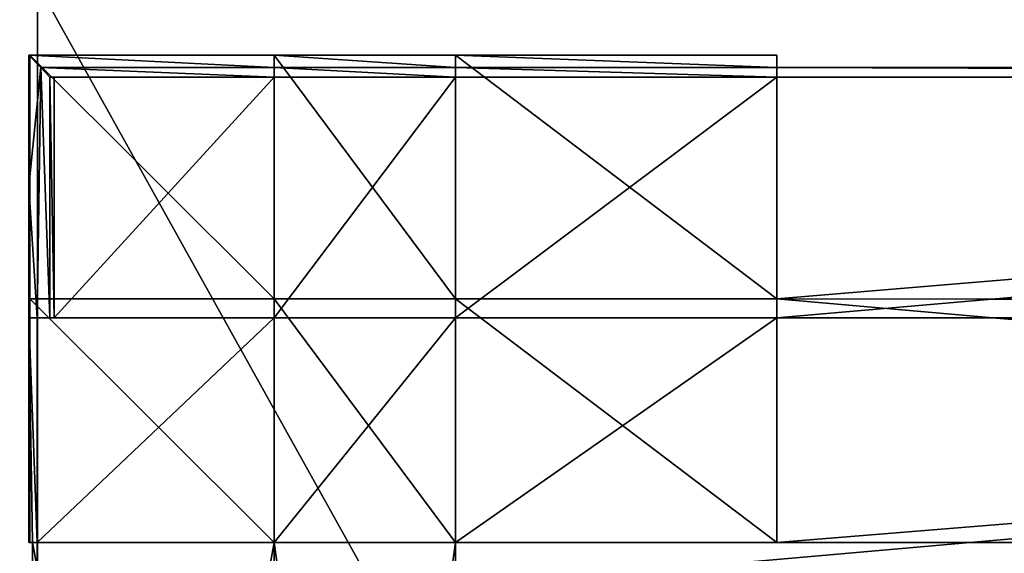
# Model space of a CAD drawing. Extents: x 0 to 35.8, y 0 to 27.5.
# Tile 276 of 285: x 23.547 to 25.084, y 23.208 to 24.042. Entities that reach past the tile are written whole.
import ezdxf

# ---------------------------------------------------------------- set-up
doc = ezdxf.new("R2010")
doc.units = 0
doc.header["$MEASUREMENT"] = 0
doc.layers.get('0').update_dxf_attribs({"color": 13, "linetype": 'CONTINUOUS'})
doc.layers.add('GRATE_-_3', color=250, linetype='CONTINUOUS')
doc.layers.add('RGM8058UC_-_BODY', color=252, linetype='CONTINUOUS')

# ---------------------------------------------------------------- blocks, each defined once
blk = doc.blocks.new('RGM8658UC_TRADECAD_V06_DXF')
at = {"layer": 'GRATE_-_3', "color": 0}
for p, q in [((23.5614, 23.781, 7.0614), (23.5614, 23.9863, 7.0614)), ((23.5614, 23.9863, 7.0614), (23.5805, 23.9669, 7.7468)), ((23.5614, 23.9863, 7.0614), (23.9442, 23.9863, 7.0614)), ((23.5614, 23.9863, 7.0614), (23.5805, 23.9669, 7.7468)), ((23.5633, 23.9863, 6.8065), (23.5614, 23.9863, 7.0614)), ((23.5614, 23.9863, 7.0614), (23.5614, 23.6056, 7.0614)), ((23.5614, 23.9863, 7.0614), (23.9442, 23.9863, 7.0614)), ((23.5633, 23.9863, 6.8065), (23.5614, 23.9863, 7.0614)), ((23.9442, 23.9863, 6.8065), (23.5633, 23.9863, 6.8065)), ((23.5633, 23.9863, 6.8065), (23.5633, 23.6056, 6.8065)), ((23.5633, 23.9863, 6.8065), (23.5633, 23.6056, 6.8065)), ((23.9442, 23.9863, 6.8065), (23.5633, 23.9863, 6.8065)), ((23.9442, 23.6056, 6.8065), (23.9442, 23.9863, 6.8065)), ((23.9442, 23.9863, 7.0614), (23.9442, 23.9669, 7.7468)), ((23.9442, 23.9863, 7.0614), (23.9442, 23.9863, 6.8065)), ((23.9442, 23.9863, 6.8065), (24.2275, 23.9863, 6.8065)), ((24.2275, 23.9863, 7.0614), (23.9442, 23.9863, 7.0614)), ((23.9442, 23.9863, 7.0614), (23.9442, 23.9863, 6.8065)), ((23.9442, 23.6056, 6.8065), (23.9442, 23.9863, 6.8065)), ((23.9442, 23.9863, 6.8065), (24.2275, 23.9863, 6.8065)), ((23.9442, 23.9863, 7.0614), (23.9442, 23.9669, 7.7468)), ((24.2275, 23.9863, 7.0614), (23.9442, 23.9863, 7.0614)), ((24.7289, 23.9863, 6.8065), (24.2275, 23.9863, 6.8065)), ((24.2275, 23.9863, 6.8065), (24.2275, 23.6056, 6.8065)), ((24.2275, 23.9863, 6.8065), (24.2275, 23.9863, 7.0614)), ((24.2275, 23.9669, 7.7468), (24.2275, 23.9863, 7.0614)), ((24.2275, 23.9863, 7.0614), (24.7289, 23.9863, 7.0614)), ((24.7289, 23.9863, 6.8065), (24.2275, 23.9863, 6.8065)), ((24.2275, 23.9863, 7.0614), (24.7289, 23.9863, 7.0614)), ((24.2275, 23.9863, 6.8065), (24.2275, 23.9863, 7.0614)), ((24.2275, 23.9863, 6.8065), (24.2275, 23.6056, 6.8065)), ((24.2275, 23.9669, 7.7468), (24.2275, 23.9863, 7.0614)), ((24.7289, 23.6056, 6.8065), (24.7289, 23.9863, 6.8065)), ((24.7289, 23.9669, 7.7468), (24.7289, 23.9863, 7.0614)), ((24.7289, 23.9863, 7.0614), (24.7289, 23.6056, 7.0614)), ((24.7289, 23.9669, 7.7468), (24.7289, 23.9863, 7.0614)), ((24.7289, 23.9863, 6.8065), (24.7289, 23.9863, 7.0614)), ((24.7289, 23.6056, 6.8065), (24.7289, 23.9863, 6.8065)), ((24.7289, 23.9863, 7.0614), (24.7289, 23.6056, 7.0614)), ((24.7289, 23.9863, 6.8065), (24.7289, 23.9863, 7.0614)), ((23.5805, 23.9669, 7.7468), (23.5745, 23.5758, 7.5334)), ((23.5805, 23.9669, 7.7468), (23.5745, 23.5758, 7.5334)), ((23.5805, 23.9669, 7.7468), (23.9442, 23.9669, 7.7468)), ((23.5946, 23.9521, 8.2709), (23.5805, 23.9669, 7.7468)), ((23.5805, 23.9669, 7.7468), (23.9442, 23.9669, 7.7468)), ((23.5946, 23.9521, 8.2709), (23.5805, 23.9669, 7.7468)), ((23.9442, 23.9521, 8.2709), (23.5946, 23.9521, 8.2709)), ((23.5946, 23.9521, 8.2709), (23.5946, 23.5758, 8.2709)), ((23.5946, 23.9521, 8.2709), (23.5946, 23.5758, 8.2709)), ((23.5946, 23.9521, 8.2709), (23.6013, 23.9521, 8.4201)), ((23.5946, 23.9521, 8.2709), (23.6013, 23.9521, 8.4201)), ((23.9442, 23.9521, 8.2709), (23.5946, 23.9521, 8.2709)), ((23.6013, 23.9521, 8.4201), (23.6013, 23.5758, 8.4201)), ((23.6013, 23.9521, 8.4201), (23.6013, 23.5758, 8.4201)), ((23.6013, 23.9521, 8.4201), (23.9442, 23.9521, 8.4201)), ((23.6013, 23.9521, 8.4201), (23.9442, 23.9521, 8.4201)), ((23.9442, 23.9669, 7.7468), (23.9442, 23.9521, 8.2709)), ((23.9442, 23.9669, 7.7468), (23.9442, 23.9521, 8.2709)), ((23.9442, 23.9669, 7.7468), (24.2275, 23.9669, 7.7468)), ((23.9442, 23.9669, 7.7468), (24.2275, 23.9669, 7.7468)), ((23.9442, 23.5758, 8.4201), (23.9442, 23.9521, 8.4201)), ((23.9442, 23.9521, 8.4201), (24.2275, 23.9521, 8.4201)), ((23.9442, 23.9521, 8.4201), (24.2275, 23.9521, 8.4201)), ((23.9442, 23.9521, 8.4201), (23.9442, 23.9521, 8.2709)), ((23.9442, 23.9521, 8.2709), (24.2275, 23.9521, 8.2709)), ((23.9442, 23.9521, 8.2709), (24.2275, 23.9521, 8.2709)), ((23.9442, 23.5758, 8.4201), (23.9442, 23.9521, 8.4201)), ((23.9442, 23.9521, 8.4201), (23.9442, 23.9521, 8.2709)), ((24.2275, 23.9521, 8.2709), (24.2275, 23.9669, 7.7468)), ((24.2275, 23.9669, 7.7468), (24.7289, 23.9669, 7.7468)), ((24.2275, 23.9669, 7.7468), (24.7289, 23.9669, 7.7468)), ((24.2275, 23.9521, 8.2709), (24.2275, 23.9669, 7.7468)), ((24.2275, 23.9521, 8.4201), (24.2275, 23.5758, 8.4201)), ((24.7289, 23.9521, 8.2709), (24.2275, 23.9521, 8.2709)), ((24.2275, 23.9521, 8.2709), (24.2275, 23.9521, 8.4201)), ((24.2275, 23.9521, 8.4201), (24.2275, 23.5758, 8.4201)), ((24.2275, 23.9521, 8.4201), (24.7289, 23.9521, 8.4201)), ((24.2275, 23.9521, 8.4201), (24.7289, 23.9521, 8.4201)), ((24.2275, 23.9521, 8.2709), (24.2275, 23.9521, 8.4201)), ((24.7289, 23.9521, 8.2709), (24.2275, 23.9521, 8.2709)), ((24.7289, 23.9669, 7.7468), (24.7289, 23.9521, 8.2709)), ((24.7289, 23.6056, 7.0614), (24.7289, 23.9669, 7.7468)), ((24.7289, 23.9669, 7.7468), (24.7289, 23.9521, 8.2709)), ((24.7289, 23.9669, 7.7468), (29.0521, 23.9669, 7.7468)), ((24.7289, 23.6056, 7.0614), (24.7289, 23.9669, 7.7468)), ((24.7289, 23.9669, 7.7468), (29.0521, 23.9669, 7.7468)), ((24.7289, 23.5758, 8.4201), (24.7289, 23.9521, 8.4201)), ((24.7289, 23.9521, 8.4201), (29.0526, 23.9521, 8.4201)), ((24.7289, 23.9521, 8.4201), (29.0526, 23.9521, 8.4201)), ((24.7289, 23.9521, 8.4201), (24.7289, 23.9521, 8.2709)), ((24.7289, 23.9521, 8.2709), (29.0526, 23.9521, 8.2709)), ((24.7289, 23.5758, 8.4201), (24.7289, 23.9521, 8.4201)), ((24.7289, 23.9521, 8.2709), (29.0526, 23.9521, 8.2709)), ((24.7289, 23.9521, 8.4201), (24.7289, 23.9521, 8.2709)), ((23.5745, 23.5758, 7.5334), (23.5614, 23.781, 7.0614)), ((23.5745, 23.5758, 7.5334), (23.5614, 23.781, 7.0614)), ((23.5614, 23.5758, 7.0614), (23.5614, 23.781, 7.0614)), ((23.5614, 23.6056, 7.0614), (23.5633, 23.6056, 6.8065)), ((23.5614, 23.6056, 7.0614), (23.5633, 23.6056, 6.8065)), ((23.5614, 23.6056, 7.0614), (23.5614, 23.2248, 7.0614)), ((23.5633, 23.6056, 6.8065), (23.9442, 23.6056, 6.8065)), ((23.5633, 23.2248, 6.8065), (23.5633, 23.6056, 6.8065)), ((23.5633, 23.6056, 6.8065), (23.9442, 23.6056, 6.8065)), ((23.5633, 23.2248, 6.8065), (23.5633, 23.6056, 6.8065)), ((24.2275, 23.6056, 6.8065), (23.9442, 23.6056, 6.8065)), ((23.9442, 23.6056, 6.8065), (23.9442, 23.2248, 6.8065)), ((24.2275, 23.6056, 6.8065), (23.9442, 23.6056, 6.8065)), ((23.9442, 23.6056, 6.8065), (23.9442, 23.2248, 6.8065)), ((24.2275, 23.6056, 6.8065), (24.7289, 23.6056, 6.8065)), ((24.2275, 23.6056, 6.8065), (24.7289, 23.6056, 6.8065)), ((24.2275, 23.6056, 6.8065), (24.2275, 23.2248, 6.8065)), ((24.2275, 23.6056, 6.8065), (24.2275, 23.2248, 6.8065)), ((29.0515, 23.5988, 7.0614), (24.7289, 23.6056, 7.0614)), ((24.7289, 23.6056, 7.0614), (24.7289, 23.2248, 7.0614)), ((24.7289, 23.2248, 6.8065), (24.7289, 23.6056, 6.8065)), ((24.7289, 23.6056, 6.8065), (24.7289, 23.6056, 7.0614)), ((24.7289, 23.2248, 6.8065), (24.7289, 23.6056, 6.8065)), ((24.7289, 23.6056, 7.0614), (24.7289, 23.2248, 7.0614)), ((24.7289, 23.6056, 6.8065), (24.7289, 23.6056, 7.0614)), ((29.0515, 23.5988, 7.0614), (24.7289, 23.6056, 7.0614)), ((23.5745, 23.5758, 7.5334), (23.5614, 23.5758, 7.0614)), ((23.5674, 23.2248, 7.2783), (23.5614, 23.5758, 7.0614)), ((23.5745, 23.5758, 7.5334), (23.5614, 23.5758, 7.0614)), ((23.5674, 23.2248, 7.2783), (23.5614, 23.5758, 7.0614)), ((23.5614, 23.2248, 7.0614), (23.5614, 23.5758, 7.0614)), ((23.5745, 23.5758, 7.5334), (23.5745, 23.2248, 7.5334)), ((23.5946, 23.5758, 8.2709), (23.5745, 23.5758, 7.5334)), ((23.5745, 23.5758, 7.5334), (23.9442, 23.5758, 7.5334)), ((23.5745, 23.5758, 7.5334), (23.5745, 23.2248, 7.5334)), ((23.5745, 23.5758, 7.5334), (23.9442, 23.5758, 7.5334)), ((23.5946, 23.5758, 8.2709), (23.5745, 23.5758, 7.5334)), ((23.9442, 23.5758, 8.2709), (23.5946, 23.5758, 8.2709)), ((23.5946, 23.5758, 8.2709), (23.6013, 23.5758, 8.4201)), ((23.5946, 23.5758, 8.2709), (23.6013, 23.5758, 8.4201)), ((23.9442, 23.5758, 8.2709), (23.5946, 23.5758, 8.2709)), ((23.6013, 23.5758, 8.4201), (23.9442, 23.5758, 8.4201)), ((23.6013, 23.5758, 8.4201), (23.9442, 23.5758, 8.4201)), ((24.2275, 23.5758, 7.5334), (23.9442, 23.5758, 7.5334)), ((23.9442, 23.5758, 7.5334), (23.9442, 23.5758, 8.2709)), ((23.9442, 23.5758, 8.2709), (24.2275, 23.5758, 8.2709)), ((24.2275, 23.5758, 8.4201), (23.9442, 23.5758, 8.4201)), ((23.9442, 23.5758, 8.4201), (23.9442, 23.5758, 8.2709)), ((23.9442, 23.5758, 7.5334), (23.9442, 23.2248, 7.5334)), ((23.9442, 23.5758, 7.5334), (23.9442, 23.5758, 8.2709)), ((23.9442, 23.5758, 8.4201), (23.9442, 23.5758, 8.2709)), ((24.2275, 23.5758, 8.4201), (23.9442, 23.5758, 8.4201)), ((23.9442, 23.5758, 8.2709), (24.2275, 23.5758, 8.2709)), ((23.9442, 23.5758, 7.5334), (23.9442, 23.2248, 7.5334)), ((24.2275, 23.5758, 7.5334), (23.9442, 23.5758, 7.5334)), ((24.2275, 23.5758, 8.2709), (24.2275, 23.5758, 7.5334)), ((24.2275, 23.5758, 8.4201), (24.7289, 23.5758, 8.4201)), ((24.7289, 23.5758, 8.2709), (24.2275, 23.5758, 8.2709)), ((24.2275, 23.5758, 8.2709), (24.2275, 23.5758, 8.4201)), ((24.7289, 23.5758, 8.2709), (24.2275, 23.5758, 8.2709)), ((24.7289, 23.5758, 7.5334), (24.2275, 23.5758, 7.5334)), ((24.2275, 23.5758, 8.2709), (24.2275, 23.5758, 7.5334)), ((24.7289, 23.5758, 7.5334), (24.2275, 23.5758, 7.5334)), ((24.2275, 23.2248, 7.5334), (24.2275, 23.5758, 7.5334)), ((24.2275, 23.5758, 8.4201), (24.7289, 23.5758, 8.4201)), ((24.2275, 23.5758, 8.2709), (24.2275, 23.5758, 8.4201)), ((24.2275, 23.2248, 7.5334), (24.2275, 23.5758, 7.5334)), ((29.0526, 23.5758, 7.5334), (24.7289, 23.5758, 7.5334)), ((24.7289, 23.5758, 7.5334), (24.7289, 23.5758, 8.2709)), ((24.7289, 23.5758, 8.2709), (29.0526, 23.5758, 8.2709)), ((29.0526, 23.5758, 8.4201), (24.7289, 23.5758, 8.4201)), ((24.7289, 23.5758, 8.4201), (24.7289, 23.5758, 8.2709)), ((24.7289, 23.5758, 7.5334), (24.7289, 23.5758, 8.2709)), ((24.7289, 23.5758, 7.5334), (24.7289, 23.2248, 7.5334)), ((24.7289, 23.5758, 8.4201), (24.7289, 23.5758, 8.2709)), ((29.0526, 23.5758, 8.4201), (24.7289, 23.5758, 8.4201)), ((24.7289, 23.5758, 8.2709), (29.0526, 23.5758, 8.2709)), ((24.7289, 23.5758, 7.5334), (24.7289, 23.2248, 7.5334)), ((29.0526, 23.5758, 7.5334), (24.7289, 23.5758, 7.5334)), ((23.5674, 23.2248, 7.2783), (23.5614, 23.2248, 7.0614)), ((23.5633, 23.2248, 6.8065), (23.5614, 23.2248, 7.0614)), ((23.5614, 23.2248, 7.0614), (23.9442, 23.2248, 7.0614)), ((23.5614, 23.2248, 7.0614), (23.9442, 23.2248, 7.0614)), ((23.5674, 23.2248, 7.2783), (23.5614, 23.2248, 7.0614)), ((23.5633, 23.2248, 6.8065), (23.5614, 23.2248, 7.0614)), ((23.9442, 23.2248, 6.8065), (23.5633, 23.2248, 6.8065)), ((23.9442, 23.2248, 6.8065), (23.5633, 23.2248, 6.8065)), ((23.5745, 23.2248, 7.5334), (23.5674, 23.2248, 7.2783)), ((23.9442, 23.2248, 7.2783), (23.5674, 23.2248, 7.2783)), ((23.5674, 23.2248, 7.2783), (23.5674, 21.1946, 7.2783)), ((23.9442, 23.2248, 7.2783), (23.5674, 23.2248, 7.2783)), ((23.5674, 23.2248, 7.2783), (23.5674, 21.1946, 7.2783)), ((23.5745, 23.2248, 7.5334), (23.5674, 23.2248, 7.2783)), ((23.5745, 23.2248, 7.5334), (23.9442, 23.2248, 7.5334)), ((23.5745, 21.1946, 7.5334), (23.5745, 23.2248, 7.5334)), ((23.5745, 23.2248, 7.5334), (23.9442, 23.2248, 7.5334)), ((23.5745, 21.1946, 7.5334), (23.5745, 23.2248, 7.5334)), ((23.9442, 23.2248, 7.5334), (23.9442, 21.1946, 7.5334)), ((23.9442, 23.2248, 7.0614), (23.9442, 23.2248, 7.2783)), ((23.9442, 23.2248, 7.2783), (23.9442, 21.1946, 7.2783)), ((23.9442, 21.1946, 7.0614), (23.9442, 23.2248, 7.0614)), ((23.9442, 23.2248, 7.0614), (23.9442, 23.2248, 6.8065)), ((23.9442, 23.2248, 6.8065), (24.2275, 23.2248, 6.8065)), ((23.9442, 23.2248, 7.2783), (23.9442, 21.1946, 7.2783)), ((23.9442, 23.2248, 7.0614), (23.9442, 23.2248, 7.2783)), ((24.2275, 23.2248, 7.0614), (23.9442, 23.2248, 7.0614)), ((23.9442, 21.1946, 7.0614), (23.9442, 23.2248, 7.0614)), ((23.9442, 23.2248, 6.8065), (24.2275, 23.2248, 6.8065)), ((23.9442, 23.2248, 7.0614), (23.9442, 23.2248, 6.8065)), ((24.2275, 23.2248, 7.0614), (23.9442, 23.2248, 7.0614)), ((23.9442, 23.2248, 7.5334), (23.9442, 21.1946, 7.5334)), ((23.9442, 23.2248, 7.5334), (24.2275, 23.2248, 7.5334)), ((23.9442, 23.2248, 7.5334), (24.2275, 23.2248, 7.5334)), ((24.2275, 23.2248, 6.8065), (24.7289, 23.2248, 6.8065)), ((24.7289, 23.2248, 7.0614), (24.2275, 23.2248, 7.0614)), ((24.2275, 23.2248, 7.0614), (24.2275, 23.2248, 7.5334)), ((24.2275, 23.2248, 7.5334), (24.7289, 23.2248, 7.5334)), ((24.2275, 23.2248, 7.0614), (24.2275, 21.1946, 7.0614)), ((24.2275, 21.1946, 7.5334), (24.2275, 23.2248, 7.5334)), ((24.2275, 23.2248, 7.0614), (24.2275, 23.2248, 7.5334)), ((24.2275, 23.2248, 7.5334), (24.7289, 23.2248, 7.5334)), ((24.2275, 23.2248, 7.0614), (24.2275, 21.1946, 7.0614)), ((24.2275, 23.2248, 6.8065), (24.7289, 23.2248, 6.8065)), ((24.2275, 23.2248, 6.8065), (24.2275, 23.2248, 7.0614)), ((24.7289, 23.2248, 7.0614), (24.2275, 23.2248, 7.0614)), ((24.2275, 23.2248, 6.8065), (24.2275, 23.2248, 7.0614)), ((24.2275, 21.1946, 7.5334), (24.2275, 23.2248, 7.5334)), ((24.7289, 23.2248, 7.0614), (29.0515, 23.2248, 7.0614)), ((24.7289, 23.2248, 7.5334), (24.7289, 23.2248, 7.0614)), ((24.7289, 23.2248, 7.0614), (29.0515, 23.2248, 7.0614)), ((24.7289, 23.2248, 7.5334), (24.7289, 23.2248, 7.0614)), ((24.7289, 23.2248, 7.5334), (29.0519, 23.2248, 7.5334)), ((24.7289, 23.2248, 7.5334), (29.0519, 23.2248, 7.5334)), ((24.7289, 23.2248, 7.0614), (24.7289, 23.2248, 6.8065)), ((24.7289, 23.2248, 7.0614), (24.7289, 23.2248, 6.8065))]:
    blk.add_line(p, q, dxfattribs=at)
at = {"layer": 'RGM8058UC_-_BODY', "color": 0}
for p, q in [((23.5753, 24.0972), (23.5753, 3.6756)), ((23.5753, 23.0972, 6.7115), (23.5753, 24.0972, 6.7115)), ((23.5753, 24.0972), (23.5753, 3.6756)), ((23.5753, 23.0972, 6.7115), (23.5753, 24.0972, 6.7115))]:
    blk.add_line(p, q, dxfattribs=at)
at = {"layer": 'GRATE_-_3', "color": 250}
mesh = blk.add_polyface(dxfattribs=at)
corners = [(23.5614, 23.781, 7.0614), (23.5805, 23.9669, 7.7468), (23.5745, 23.5758, 7.5334), (23.5614, 23.9863, 7.0614)]
mesh.append_faces([[corners[k] for k in face] for face in [(0, 1, 2), (1, 0, 3)]], dxfattribs={"vtx0": -1, "color": 250})
mesh = blk.add_polyface(dxfattribs=at)
corners = [(23.9442, 23.9669, 7.7468), (23.5614, 23.9863, 7.0614), (23.9442, 23.9863, 7.0614), (23.5805, 23.9669, 7.7468)]
mesh.append_faces([[corners[k] for k in face] for face in [(0, 1, 2), (1, 0, 3)]], dxfattribs={"vtx0": -1, "color": 250})
mesh = blk.add_polyface(dxfattribs=at)
corners = [(23.5633, 23.9863, 6.8065), (23.5614, 23.6056, 7.0614), (23.5633, 23.6056, 6.8065), (23.5614, 23.9863, 7.0614)]
mesh.append_faces([[corners[k] for k in face] for face in [(0, 1, 2), (1, 0, 3)]], dxfattribs={"vtx0": -1, "color": 250})
mesh = blk.add_polyface(dxfattribs=at)
corners = [(23.9442, 23.9863, 7.0614), (23.5633, 23.9863, 6.8065), (23.9442, 23.9863, 6.8065), (23.5614, 23.9863, 7.0614)]
mesh.append_faces([[corners[k] for k in face] for face in [(0, 1, 2), (1, 0, 3)]], dxfattribs={"vtx0": -1, "color": 250})
mesh = blk.add_polyface(dxfattribs=at)
corners = [(23.9442, 23.6056, 6.8065), (23.5633, 23.9863, 6.8065), (23.5633, 23.6056, 6.8065), (23.9442, 23.9863, 6.8065)]
mesh.append_faces([[corners[k] for k in face] for face in [(0, 1, 2), (1, 0, 3)]], dxfattribs={"vtx0": -1, "color": 250})
mesh = blk.add_polyface(dxfattribs=at)
corners = [(24.2275, 23.9863, 7.0614), (23.9442, 23.9863, 6.8065), (24.2275, 23.9863, 6.8065), (23.9442, 23.9863, 7.0614)]
mesh.append_faces([[corners[k] for k in face] for face in [(0, 1, 2), (1, 0, 3)]], dxfattribs={"vtx0": -1, "color": 250})
mesh = blk.add_polyface(dxfattribs=at)
corners = [(24.2275, 23.6056, 6.8065), (23.9442, 23.9863, 6.8065), (23.9442, 23.6056, 6.8065), (24.2275, 23.9863, 6.8065)]
mesh.append_faces([[corners[k] for k in face] for face in [(0, 1, 2), (1, 0, 3)]], dxfattribs={"vtx0": -1, "color": 250})
mesh = blk.add_polyface(dxfattribs=at)
corners = [(24.2275, 23.9669, 7.7468), (23.9442, 23.9863, 7.0614), (24.2275, 23.9863, 7.0614), (23.9442, 23.9669, 7.7468)]
mesh.append_faces([[corners[k] for k in face] for face in [(0, 1, 2), (1, 0, 3)]], dxfattribs={"vtx0": -1, "color": 250})
mesh = blk.add_polyface(dxfattribs=at)
corners = [(24.7289, 23.6056, 6.8065), (24.2275, 23.9863, 6.8065), (24.2275, 23.6056, 6.8065), (24.7289, 23.9863, 6.8065)]
mesh.append_faces([[corners[k] for k in face] for face in [(0, 1, 2), (1, 0, 3)]], dxfattribs={"vtx0": -1, "color": 250})
mesh = blk.add_polyface(dxfattribs=at)
corners = [(24.7289, 23.9669, 7.7468), (24.2275, 23.9863, 7.0614), (24.7289, 23.9863, 7.0614), (24.2275, 23.9669, 7.7468)]
mesh.append_faces([[corners[k] for k in face] for face in [(0, 1, 2), (1, 0, 3)]], dxfattribs={"vtx0": -1, "color": 250})
mesh = blk.add_polyface(dxfattribs=at)
corners = [(24.7289, 23.9863, 7.0614), (24.2275, 23.9863, 6.8065), (24.7289, 23.9863, 6.8065), (24.2275, 23.9863, 7.0614)]
mesh.append_faces([[corners[k] for k in face] for face in [(0, 1, 2), (1, 0, 3)]], dxfattribs={"vtx0": -1, "color": 250})
mesh = blk.add_polyface(dxfattribs=at)
corners = [(24.7289, 23.9863, 7.0614), (24.7289, 23.6056, 7.0614), (24.7289, 23.9669, 7.7468)]
mesh.append_faces([[corners[k] for k in face] for face in [(0, 1, 2)]], dxfattribs={"color": 250})
mesh = blk.add_polyface(dxfattribs=at)
corners = [(24.7289, 23.9863, 7.0614), (24.7289, 23.6056, 6.8065), (24.7289, 23.6056, 7.0614), (24.7289, 23.9863, 6.8065)]
mesh.append_faces([[corners[k] for k in face] for face in [(0, 1, 2), (1, 0, 3)]], dxfattribs={"vtx0": -1, "color": 250})
mesh = blk.add_polyface(dxfattribs=at)
corners = [(23.5805, 23.9669, 7.7468), (23.5946, 23.5758, 8.2709), (23.5745, 23.5758, 7.5334), (23.5946, 23.9521, 8.2709)]
mesh.append_faces([[corners[k] for k in face] for face in [(0, 1, 2), (1, 0, 3)]], dxfattribs={"vtx0": -1, "color": 250})
mesh = blk.add_polyface(dxfattribs=at)
corners = [(23.9442, 23.9521, 8.2709), (23.5805, 23.9669, 7.7468), (23.9442, 23.9669, 7.7468), (23.5946, 23.9521, 8.2709)]
mesh.append_faces([[corners[k] for k in face] for face in [(0, 1, 2), (1, 0, 3)]], dxfattribs={"vtx0": -1, "color": 250})
mesh = blk.add_polyface(dxfattribs=at)
corners = [(23.5946, 23.9521, 8.2709), (23.6013, 23.5758, 8.4201), (23.5946, 23.5758, 8.2709), (23.6013, 23.9521, 8.4201)]
mesh.append_faces([[corners[k] for k in face] for face in [(0, 1, 2), (1, 0, 3)]], dxfattribs={"vtx0": -1, "color": 250})
mesh = blk.add_polyface(dxfattribs=at)
corners = [(23.9442, 23.9521, 8.4201), (23.5946, 23.9521, 8.2709), (23.9442, 23.9521, 8.2709), (23.6013, 23.9521, 8.4201)]
mesh.append_faces([[corners[k] for k in face] for face in [(0, 1, 2), (1, 0, 3)]], dxfattribs={"vtx0": -1, "color": 250})
mesh = blk.add_polyface(dxfattribs=at)
corners = [(23.9442, 23.9521, 8.4201), (23.6013, 23.5758, 8.4201), (23.6013, 23.9521, 8.4201), (23.9442, 23.5758, 8.4201)]
mesh.append_faces([[corners[k] for k in face] for face in [(0, 1, 2), (1, 0, 3)]], dxfattribs={"vtx0": -1, "color": 250})
mesh = blk.add_polyface(dxfattribs=at)
corners = [(24.2275, 23.9521, 8.2709), (23.9442, 23.9669, 7.7468), (24.2275, 23.9669, 7.7468), (23.9442, 23.9521, 8.2709)]
mesh.append_faces([[corners[k] for k in face] for face in [(0, 1, 2), (1, 0, 3)]], dxfattribs={"vtx0": -1, "color": 250})
mesh = blk.add_polyface(dxfattribs=at)
corners = [(24.2275, 23.9521, 8.4201), (23.9442, 23.5758, 8.4201), (23.9442, 23.9521, 8.4201), (24.2275, 23.5758, 8.4201)]
mesh.append_faces([[corners[k] for k in face] for face in [(0, 1, 2), (1, 0, 3)]], dxfattribs={"vtx0": -1, "color": 250})
mesh = blk.add_polyface(dxfattribs=at)
corners = [(24.2275, 23.9521, 8.4201), (23.9442, 23.9521, 8.2709), (24.2275, 23.9521, 8.2709), (23.9442, 23.9521, 8.4201)]
mesh.append_faces([[corners[k] for k in face] for face in [(0, 1, 2), (1, 0, 3)]], dxfattribs={"vtx0": -1, "color": 250})
mesh = blk.add_polyface(dxfattribs=at)
corners = [(24.7289, 23.9521, 8.2709), (24.2275, 23.9669, 7.7468), (24.7289, 23.9669, 7.7468), (24.2275, 23.9521, 8.2709)]
mesh.append_faces([[corners[k] for k in face] for face in [(0, 1, 2), (1, 0, 3)]], dxfattribs={"vtx0": -1, "color": 250})
mesh = blk.add_polyface(dxfattribs=at)
corners = [(24.7289, 23.9521, 8.4201), (24.2275, 23.5758, 8.4201), (24.2275, 23.9521, 8.4201), (24.7289, 23.5758, 8.4201)]
mesh.append_faces([[corners[k] for k in face] for face in [(0, 1, 2), (1, 0, 3)]], dxfattribs={"vtx0": -1, "color": 250})
mesh = blk.add_polyface(dxfattribs=at)
corners = [(24.7289, 23.9521, 8.4201), (24.2275, 23.9521, 8.2709), (24.7289, 23.9521, 8.2709), (24.2275, 23.9521, 8.4201)]
mesh.append_faces([[corners[k] for k in face] for face in [(0, 1, 2), (1, 0, 3)]], dxfattribs={"vtx0": -1, "color": 250})
mesh = blk.add_polyface(dxfattribs=at)
corners = [(29.0526, 23.9521, 8.2709), (24.7289, 23.9669, 7.7468), (29.0521, 23.9669, 7.7468), (24.7289, 23.9521, 8.2709)]
mesh.append_faces([[corners[k] for k in face] for face in [(0, 1, 2), (1, 0, 3)]], dxfattribs={"vtx0": -1, "color": 250})
mesh = blk.add_polyface(dxfattribs=at)
corners = [(29.0521, 23.9669, 7.7468), (24.7289, 23.6056, 7.0614), (29.0515, 23.5988, 7.0614)]
mesh.append_faces([[corners[k] for k in face] for face in [(0, 1, 2)]], dxfattribs={"color": 250})
mesh = blk.add_polyface(dxfattribs=at)
corners = [(24.7289, 23.9669, 7.7468), (24.7289, 23.6056, 7.0614), (29.0521, 23.9669, 7.7468)]
mesh.append_faces([[corners[k] for k in face] for face in [(0, 1, 2)]], dxfattribs={"color": 250})
mesh = blk.add_polyface(dxfattribs=at)
corners = [(29.0526, 23.9521, 8.4201), (24.7289, 23.5758, 8.4201), (24.7289, 23.9521, 8.4201), (29.0526, 23.5758, 8.4201)]
mesh.append_faces([[corners[k] for k in face] for face in [(0, 1, 2), (1, 0, 3)]], dxfattribs={"vtx0": -1, "color": 250})
mesh = blk.add_polyface(dxfattribs=at)
corners = [(29.0526, 23.9521, 8.4201), (24.7289, 23.9521, 8.2709), (29.0526, 23.9521, 8.2709), (24.7289, 23.9521, 8.4201)]
mesh.append_faces([[corners[k] for k in face] for face in [(0, 1, 2), (1, 0, 3)]], dxfattribs={"vtx0": -1, "color": 250})
mesh = blk.add_polyface(dxfattribs=at)
corners = [(23.5614, 23.781, 7.0614), (23.5745, 23.5758, 7.5334), (23.5614, 23.5758, 7.0614)]
mesh.append_faces([[corners[k] for k in face] for face in [(0, 1, 2)]], dxfattribs={"color": 250})
mesh = blk.add_polyface(dxfattribs=at)
corners = [(23.5633, 23.6056, 6.8065), (23.5614, 23.2248, 7.0614), (23.5633, 23.2248, 6.8065), (23.5614, 23.6056, 7.0614)]
mesh.append_faces([[corners[k] for k in face] for face in [(0, 1, 2), (1, 0, 3)]], dxfattribs={"vtx0": -1, "color": 250})
mesh = blk.add_polyface(dxfattribs=at)
corners = [(23.9442, 23.2248, 6.8065), (23.5633, 23.6056, 6.8065), (23.5633, 23.2248, 6.8065), (23.9442, 23.6056, 6.8065)]
mesh.append_faces([[corners[k] for k in face] for face in [(0, 1, 2), (1, 0, 3)]], dxfattribs={"vtx0": -1, "color": 250})
mesh = blk.add_polyface(dxfattribs=at)
corners = [(24.2275, 23.2248, 6.8065), (23.9442, 23.6056, 6.8065), (23.9442, 23.2248, 6.8065), (24.2275, 23.6056, 6.8065)]
mesh.append_faces([[corners[k] for k in face] for face in [(0, 1, 2), (1, 0, 3)]], dxfattribs={"vtx0": -1, "color": 250})
mesh = blk.add_polyface(dxfattribs=at)
corners = [(24.7289, 23.2248, 6.8065), (24.2275, 23.6056, 6.8065), (24.2275, 23.2248, 6.8065), (24.7289, 23.6056, 6.8065)]
mesh.append_faces([[corners[k] for k in face] for face in [(0, 1, 2), (1, 0, 3)]], dxfattribs={"vtx0": -1, "color": 250})
mesh = blk.add_polyface(dxfattribs=at)
corners = [(29.0515, 23.2248, 7.0614), (24.7289, 23.6056, 7.0614), (24.7289, 23.2248, 7.0614), (29.0515, 23.5988, 7.0614)]
mesh.append_faces([[corners[k] for k in face] for face in [(0, 1, 2), (1, 0, 3)]], dxfattribs={"vtx0": -1, "color": 250})
mesh = blk.add_polyface(dxfattribs=at)
corners = [(24.7289, 23.6056, 7.0614), (24.7289, 23.2248, 6.8065), (24.7289, 23.2248, 7.0614), (24.7289, 23.6056, 6.8065)]
mesh.append_faces([[corners[k] for k in face] for face in [(0, 1, 2), (1, 0, 3)]], dxfattribs={"vtx0": -1, "color": 250})
mesh = blk.add_polyface(dxfattribs=at)
corners = [(23.5614, 23.5758, 7.0614), (23.5745, 23.2248, 7.5334), (23.5674, 23.2248, 7.2783), (23.5745, 23.5758, 7.5334)]
mesh.append_faces([[corners[k] for k in face] for face in [(0, 1, 2), (1, 0, 3)]], dxfattribs={"vtx0": -1, "color": 250})
mesh = blk.add_polyface(dxfattribs=at)
corners = [(23.5614, 23.5758, 7.0614), (23.5674, 23.2248, 7.2783), (23.5614, 23.2248, 7.0614)]
mesh.append_faces([[corners[k] for k in face] for face in [(0, 1, 2)]], dxfattribs={"color": 250})
mesh = blk.add_polyface(dxfattribs=at)
corners = [(23.9442, 23.5758, 7.5334), (23.5745, 23.2248, 7.5334), (23.5745, 23.5758, 7.5334), (23.9442, 23.2248, 7.5334)]
mesh.append_faces([[corners[k] for k in face] for face in [(0, 1, 2), (1, 0, 3)]], dxfattribs={"vtx0": -1, "color": 250})
mesh = blk.add_polyface(dxfattribs=at)
corners = [(23.5946, 23.5758, 8.2709), (23.9442, 23.5758, 7.5334), (23.5745, 23.5758, 7.5334), (23.9442, 23.5758, 8.2709)]
mesh.append_faces([[corners[k] for k in face] for face in [(0, 1, 2), (1, 0, 3)]], dxfattribs={"vtx0": -1, "color": 250})
mesh = blk.add_polyface(dxfattribs=at)
corners = [(23.6013, 23.5758, 8.4201), (23.9442, 23.5758, 8.2709), (23.5946, 23.5758, 8.2709), (23.9442, 23.5758, 8.4201)]
mesh.append_faces([[corners[k] for k in face] for face in [(0, 1, 2), (1, 0, 3)]], dxfattribs={"vtx0": -1, "color": 250})
mesh = blk.add_polyface(dxfattribs=at)
corners = [(23.9442, 23.5758, 8.2709), (24.2275, 23.5758, 7.5334), (23.9442, 23.5758, 7.5334), (24.2275, 23.5758, 8.2709)]
mesh.append_faces([[corners[k] for k in face] for face in [(0, 1, 2), (1, 0, 3)]], dxfattribs={"vtx0": -1, "color": 250})
mesh = blk.add_polyface(dxfattribs=at)
corners = [(23.9442, 23.5758, 8.4201), (24.2275, 23.5758, 8.2709), (23.9442, 23.5758, 8.2709), (24.2275, 23.5758, 8.4201)]
mesh.append_faces([[corners[k] for k in face] for face in [(0, 1, 2), (1, 0, 3)]], dxfattribs={"vtx0": -1, "color": 250})
mesh = blk.add_polyface(dxfattribs=at)
corners = [(24.2275, 23.5758, 7.5334), (23.9442, 23.2248, 7.5334), (23.9442, 23.5758, 7.5334), (24.2275, 23.2248, 7.5334)]
mesh.append_faces([[corners[k] for k in face] for face in [(0, 1, 2), (1, 0, 3)]], dxfattribs={"vtx0": -1, "color": 250})
mesh = blk.add_polyface(dxfattribs=at)
corners = [(24.2275, 23.5758, 8.4201), (24.7289, 23.5758, 8.2709), (24.2275, 23.5758, 8.2709), (24.7289, 23.5758, 8.4201)]
mesh.append_faces([[corners[k] for k in face] for face in [(0, 1, 2), (1, 0, 3)]], dxfattribs={"vtx0": -1, "color": 250})
mesh = blk.add_polyface(dxfattribs=at)
corners = [(24.2275, 23.5758, 8.2709), (24.7289, 23.5758, 7.5334), (24.2275, 23.5758, 7.5334), (24.7289, 23.5758, 8.2709)]
mesh.append_faces([[corners[k] for k in face] for face in [(0, 1, 2), (1, 0, 3)]], dxfattribs={"vtx0": -1, "color": 250})
mesh = blk.add_polyface(dxfattribs=at)
corners = [(24.7289, 23.5758, 7.5334), (24.2275, 23.2248, 7.5334), (24.2275, 23.5758, 7.5334), (24.7289, 23.2248, 7.5334)]
mesh.append_faces([[corners[k] for k in face] for face in [(0, 1, 2), (1, 0, 3)]], dxfattribs={"vtx0": -1, "color": 250})
mesh = blk.add_polyface(dxfattribs=at)
corners = [(24.7289, 23.5758, 8.2709), (29.0526, 23.5758, 7.5334), (24.7289, 23.5758, 7.5334), (29.0526, 23.5758, 8.2709)]
mesh.append_faces([[corners[k] for k in face] for face in [(0, 1, 2), (1, 0, 3)]], dxfattribs={"vtx0": -1, "color": 250})
mesh = blk.add_polyface(dxfattribs=at)
corners = [(24.7289, 23.5758, 8.4201), (29.0526, 23.5758, 8.2709), (24.7289, 23.5758, 8.2709), (29.0526, 23.5758, 8.4201)]
mesh.append_faces([[corners[k] for k in face] for face in [(0, 1, 2), (1, 0, 3)]], dxfattribs={"vtx0": -1, "color": 250})
mesh = blk.add_polyface(dxfattribs=at)
corners = [(29.0526, 23.5758, 7.5334), (24.7289, 23.2248, 7.5334), (24.7289, 23.5758, 7.5334), (29.0519, 23.2248, 7.5334)]
mesh.append_faces([[corners[k] for k in face] for face in [(0, 1, 2), (1, 0, 3)]], dxfattribs={"vtx0": -1, "color": 250})
mesh = blk.add_polyface(dxfattribs=at)
corners = [(23.5614, 23.2248, 7.0614), (23.9442, 23.2248, 6.8065), (23.5633, 23.2248, 6.8065), (23.9442, 23.2248, 7.0614)]
mesh.append_faces([[corners[k] for k in face] for face in [(0, 1, 2), (1, 0, 3)]], dxfattribs={"vtx0": -1, "color": 250})
mesh = blk.add_polyface(dxfattribs=at)
corners = [(23.5674, 23.2248, 7.2783), (23.9442, 23.2248, 7.0614), (23.5614, 23.2248, 7.0614), (23.9442, 23.2248, 7.2783)]
mesh.append_faces([[corners[k] for k in face] for face in [(0, 1, 2), (1, 0, 3)]], dxfattribs={"vtx0": -1, "color": 250})
mesh = blk.add_polyface(dxfattribs=at)
corners = [(23.9442, 21.1946, 7.2783), (23.5674, 23.2248, 7.2783), (23.5674, 21.1946, 7.2783), (23.9442, 23.2248, 7.2783)]
mesh.append_faces([[corners[k] for k in face] for face in [(0, 1, 2), (1, 0, 3)]], dxfattribs={"vtx0": -1, "color": 250})
mesh = blk.add_polyface(dxfattribs=at)
corners = [(23.5674, 23.2248, 7.2783), (23.5745, 21.1946, 7.5334), (23.5674, 21.1946, 7.2783), (23.5745, 23.2248, 7.5334)]
mesh.append_faces([[corners[k] for k in face] for face in [(0, 1, 2), (1, 0, 3)]], dxfattribs={"vtx0": -1, "color": 250})
mesh = blk.add_polyface(dxfattribs=at)
corners = [(23.9442, 23.2248, 7.5334), (23.5745, 21.1946, 7.5334), (23.5745, 23.2248, 7.5334), (23.9442, 21.1946, 7.5334)]
mesh.append_faces([[corners[k] for k in face] for face in [(0, 1, 2), (1, 0, 3)]], dxfattribs={"vtx0": -1, "color": 250})
mesh = blk.add_polyface(dxfattribs=at)
corners = [(23.9442, 23.2248, 7.0614), (23.9442, 21.1946, 7.2783), (23.9442, 21.1946, 7.0614), (23.9442, 23.2248, 7.2783)]
mesh.append_faces([[corners[k] for k in face] for face in [(0, 1, 2), (1, 0, 3)]], dxfattribs={"vtx0": -1, "color": 250})
mesh = blk.add_polyface(dxfattribs=at)
corners = [(24.2275, 21.1946, 7.0614), (23.9442, 23.2248, 7.0614), (23.9442, 21.1946, 7.0614), (24.2275, 23.2248, 7.0614)]
mesh.append_faces([[corners[k] for k in face] for face in [(0, 1, 2), (1, 0, 3)]], dxfattribs={"vtx0": -1, "color": 250})
mesh = blk.add_polyface(dxfattribs=at)
corners = [(23.9442, 23.2248, 7.0614), (24.2275, 23.2248, 6.8065), (23.9442, 23.2248, 6.8065), (24.2275, 23.2248, 7.0614)]
mesh.append_faces([[corners[k] for k in face] for face in [(0, 1, 2), (1, 0, 3)]], dxfattribs={"vtx0": -1, "color": 250})
mesh = blk.add_polyface(dxfattribs=at)
corners = [(24.2275, 23.2248, 7.5334), (23.9442, 21.1946, 7.5334), (23.9442, 23.2248, 7.5334), (24.2275, 21.1946, 7.5334)]
mesh.append_faces([[corners[k] for k in face] for face in [(0, 1, 2), (1, 0, 3)]], dxfattribs={"vtx0": -1, "color": 250})
mesh = blk.add_polyface(dxfattribs=at)
corners = [(24.2275, 23.2248, 7.5334), (24.7289, 23.2248, 7.0614), (24.2275, 23.2248, 7.0614), (24.7289, 23.2248, 7.5334)]
mesh.append_faces([[corners[k] for k in face] for face in [(0, 1, 2), (1, 0, 3)]], dxfattribs={"vtx0": -1, "color": 250})
mesh = blk.add_polyface(dxfattribs=at)
corners = [(24.2275, 23.2248, 7.5334), (24.2275, 21.1946, 7.0614), (24.2275, 21.1946, 7.5334), (24.2275, 23.2248, 7.0614)]
mesh.append_faces([[corners[k] for k in face] for face in [(0, 1, 2), (1, 0, 3)]], dxfattribs={"vtx0": -1, "color": 250})
mesh = blk.add_polyface(dxfattribs=at)
corners = [(24.2275, 23.2248, 7.0614), (24.7289, 23.2248, 6.8065), (24.2275, 23.2248, 6.8065), (24.7289, 23.2248, 7.0614)]
mesh.append_faces([[corners[k] for k in face] for face in [(0, 1, 2), (1, 0, 3)]], dxfattribs={"vtx0": -1, "color": 250})
mesh = blk.add_polyface(dxfattribs=at)
corners = [(24.7289, 23.2248, 7.5334), (29.0515, 23.2248, 7.0614), (24.7289, 23.2248, 7.0614), (29.0519, 23.2248, 7.5334)]
mesh.append_faces([[corners[k] for k in face] for face in [(0, 1, 2), (1, 0, 3)]], dxfattribs={"vtx0": -1, "color": 250})
at = {"layer": 'RGM8058UC_-_BODY', "color": 252}
mesh = blk.add_polyface(dxfattribs=at)
corners = [(23.5753, 3.6756), (12.2007, 24.0972), (12.2007, 3.6756), (23.5753, 24.0972)]
mesh.append_faces([[corners[k] for k in face] for face in [(0, 1, 2), (1, 0, 3)]], dxfattribs={"vtx0": -1, "color": 252})
mesh = blk.add_polyface(dxfattribs=at)
corners = [(23.5753, 24.0972, 6.7115), (12.2007, 23.0972, 6.7115), (12.2007, 24.0972, 6.7115), (23.5753, 23.0972, 6.7115)]
mesh.append_faces([[corners[k] for k in face] for face in [(0, 1, 2), (1, 0, 3)]], dxfattribs={"vtx0": -1, "color": 252})
mesh = blk.add_polyface(dxfattribs=at)
corners = [(34.9324, 3.6756), (23.5753, 24.0972), (23.5753, 3.6756), (34.9324, 24.0972)]
mesh.append_faces([[corners[k] for k in face] for face in [(0, 1, 2), (1, 0, 3)]], dxfattribs={"vtx0": -1, "color": 252})
mesh = blk.add_polyface(dxfattribs=at)
corners = [(34.9324, 24.0972, 6.7115), (23.5753, 23.0972, 6.7115), (23.5753, 24.0972, 6.7115), (33.9324, 23.0972, 6.7115)]
mesh.append_faces([[corners[k] for k in face] for face in [(0, 1, 2), (1, 0, 3)]], dxfattribs={"vtx0": -1, "color": 252})

msp = doc.modelspace()

# ---------------------------------------------------------------- block references
at = {"color": 0}
msp.add_blockref('RGM8658UC_TRADECAD_V06_DXF', (0, 0), dxfattribs=at)

doc.saveas('drawing.dxf')
